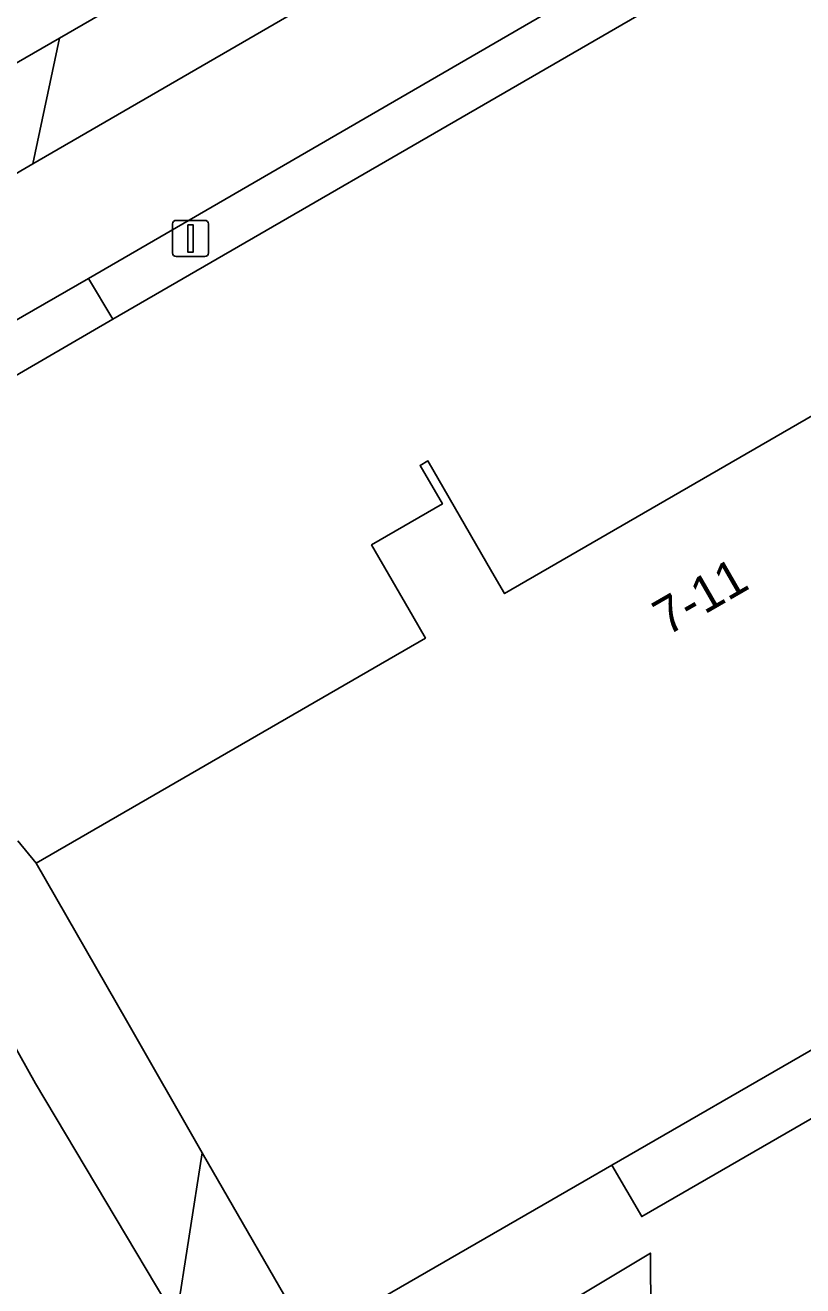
# Model space of a CAD drawing. Extents: x 159039 to 160102, y 381214 to 382524.
# Drawn here: x 159418.38 to 159439.83, y 382290.73 to 382325.49 of the extents above; entities that cross this region are included whole.
import ezdxf

# ---------------------------------------------------------------- set-up
doc = ezdxf.new("R2010")
doc.units = 0
for name, color, linetype in [('IMGEO_Erf', 7, 'Continuous'), ('IMGEO_Fietspad_gesloten', 7, 'Continuous'), ('IMGEO_Groenvoorziening', 7, 'Continuous'), ('IMGEO_Lichtmast', 7, 'Continuous'), ('IMGEO_Oever', 7, 'Continuous'), ('IMGEO_Pand', 7, 'Continuous'), ('IMGEO_Pand_nummerreeks', 7, 'Continuous'), ('IMGEO_Pand_overbouw', 7, 'Continuous'), ('IMGEO_Rijbaan_lokaal_open', 7, 'Continuous'), ('IMGEO_Voetpad_open', 7, 'Continuous'), ('IMGEO_Waterloop', 7, 'Continuous')]:
    doc.layers.add(name, color=color, linetype=linetype)

msp = doc.modelspace()

# ---------------------------------------------------------------- linework, layer by layer
at = {"layer": 'IMGEO_Erf'}
for points in [[(159527.866, 382340.68), (159526.199, 382339.82), (159525.298, 382341.566), (159526.883, 382342.383), (159511.155, 382369.645), (159506.479, 382366.946), (159488.307, 382356.455), (159473.818, 382348.101), (159459.124, 382339.557), (159446.995, 382332.536), (159420.799, 382317.382), (159411.549, 382312.006), (159413.857, 382307.93), (159414.439, 382308.236), (159416.457, 382304.795)], [(159418.176, 382302.999), (159418.681, 382302.378), (159429.419, 382308.586), (159429.069, 382309.192), (159427.933, 382311.156), (159429.888, 382312.286), (159429.272, 382313.35), (159429.488, 382313.474), (159431.254, 382310.419), (159431.604, 382309.813), (159453.659, 382322.565)], [(159445.899, 382300.6), (159434.562, 382294.055), (159433.795, 382293.612), (159426.232, 382289.246), (159427.608, 382286.82), (159435.624, 382291.628), (159435.651, 382286.425), (159464.972, 382286.425)]]:
    msp.add_lwpolyline(points, dxfattribs=at)
at = {"layer": 'IMGEO_Fietspad_gesloten'}
for points in [[(159404.755, 382309.691), (159410.868, 382313.197), (159411.452, 382313.515), (159420.131, 382318.504), (159446.319, 382333.691), (159458.428, 382340.678), (159473.177, 382349.191), (159487.627, 382357.578), (159505.817, 382368.093), (159511.227, 382371.221), (159512.721, 382372.085), (159512.731, 382372.092), (159520.042, 382376.293), (159585.572, 382414.231), (159595.067, 382419.777), (159595.151, 382419.631), (159602.995, 382424.583), (159606.262, 382426.888), (159612.034, 382430.691)], [(159509.216, 382374.079), (159504.855, 382371.559), (159487.352, 382361.444), (159473.454, 382353.412), (159457.885, 382344.421), (159444.93, 382336.916), (159418.59, 382321.667), (159417.165, 382320.842), (159413.503, 382318.73), (159409.064, 382316.173), (159403.629, 382313.01), (159397.349, 382309.85)]]:
    msp.add_lwpolyline(points, dxfattribs=at)
at = {"layer": 'IMGEO_Groenvoorziening'}
msp.add_lwpolyline([(159464.972, 382286.425), (159435.651, 382286.425), (159435.624, 382291.628), (159427.608, 382286.82), (159426.232, 382289.246), (159423.264, 382294.396), (159422.549, 382289.795), (159422.034, 382286.482), (159422.691, 382284.501), (159424.067, 382281.462), (159426.839, 382275.527), (159427.619, 382274.624), (159428.892, 382273.864), (159430.063, 382273.186), (159431.336, 382272.714), (159434.56, 382272.899), (159438.47, 382273.484)], dxfattribs=at)
at = {"layer": 'IMGEO_Lichtmast'}
for p, q in [((159422.547, 382320.107), (159423.337, 382320.107)), ((159423.337, 382320.107), (159422.547, 382320.107)), ((159422.447, 382319.207), (159422.447, 382320.007)), ((159422.447, 382320.007), (159422.447, 382319.207)), ((159423.437, 382320.007), (159423.437, 382319.207)), ((159423.437, 382319.207), (159423.437, 382320.007)), ((159423.337, 382319.107), (159422.547, 382319.107)), ((159422.547, 382319.107), (159423.337, 382319.107))]:
    msp.add_line(p, q, dxfattribs=at)
msp.add_lwpolyline([(159422.867, 382319.982), (159423.017, 382319.982), (159423.017, 382319.232), (159422.867, 382319.232), (159422.867, 382319.982)], dxfattribs=at)
for centre, start, end in [((159422.547, 382320.007), 90, 180), ((159422.547, 382320.007), 90, 180), ((159423.337, 382320.007), 0, 90), ((159423.337, 382320.007), 360, 90), ((159422.547, 382319.207), 180, 270), ((159422.547, 382319.207), 180, 270), ((159423.337, 382319.207), 270, 0), ((159423.337, 382319.207), 270, 0)]:
    msp.add_arc(centre, 0.1, start, end, dxfattribs=at)
at = {"layer": 'IMGEO_Oever'}
msp.add_lwpolyline([(159408.892, 382290.394), (159407.866, 382291.318), (159405.032, 382293.433), (159404.026, 382294.603), (159403.677, 382295.712), (159403.307, 382296.903), (159403.204, 382298.772), (159403.697, 382301.113), (159404.416, 382302.961), (159405.71, 382304.603), (159406.859, 382305.281), (159408.256, 382305.671), (159410.042, 382305.445), (159411.603, 382304.85), (159412.999, 382304.049), (159414.436, 382302.981), (159415.607, 382301.77), (159418.666, 382296.308), (159422.549, 382289.795), (159423.264, 382294.396), (159421.174, 382298.044), (159418.681, 382302.378), (159418.176, 382302.999)], dxfattribs=at)
at = {"layer": 'IMGEO_Pand'}
msp.add_lwpolyline([(159461.238, 382309.456), (159458.659, 382313.917), (159453.659, 382322.565), (159431.604, 382309.813), (159431.254, 382310.419), (159429.488, 382313.474), (159429.272, 382313.35), (159429.888, 382312.286), (159427.933, 382311.156), (159429.069, 382309.192), (159429.419, 382308.586), (159418.681, 382302.378), (159421.174, 382298.044), (159423.264, 382294.396), (159426.232, 382289.246), (159433.795, 382293.612), (159434.562, 382294.055), (159445.899, 382300.6), (159447.396, 382301.464)], close=True, dxfattribs=at)
at = {"layer": 'IMGEO_Pand_overbouw'}
msp.add_lwpolyline([(159448.216, 382300.043), (159447.396, 382301.464), (159445.899, 382300.6), (159434.562, 382294.055), (159435.383, 382292.633)], close=True, dxfattribs=at)
at = {"layer": 'IMGEO_Rijbaan_lokaal_open'}
msp.add_lwpolyline([(159398.953, 382313.388), (159407.722, 382318.487), (159418.136, 382324.44), (159419.325, 382325.127), (159441.348, 382337.849), (159458.829, 382347.907), (159469.957, 382354.345), (159488.174, 382364.914), (159503.559, 382373.803)], dxfattribs=at)
at = {"layer": 'IMGEO_Voetpad_open'}
for points in [[(159444.93, 382336.916), (159441.348, 382337.849), (159419.325, 382325.127), (159418.59, 382321.667)], [(159446.995, 382332.536), (159446.319, 382333.691), (159420.131, 382318.504), (159420.799, 382317.382)], [(159417.165, 382320.842), (159418.59, 382321.667), (159419.325, 382325.127), (159418.136, 382324.44), (159407.722, 382318.487), (159409.064, 382316.173), (159413.503, 382318.73)], [(159420.799, 382317.382), (159420.131, 382318.504), (159411.452, 382313.515), (159410.868, 382313.197), (159411.549, 382312.006)]]:
    msp.add_lwpolyline(points, close=True, dxfattribs=at)
at = {"layer": 'IMGEO_Waterloop'}
msp.add_lwpolyline([(159422.549, 382289.795), (159418.666, 382296.308), (159415.607, 382301.77), (159414.436, 382302.981), (159412.999, 382304.049), (159411.603, 382304.85), (159410.042, 382305.445), (159408.256, 382305.671), (159406.859, 382305.281), (159405.71, 382304.603), (159404.416, 382302.961), (159403.697, 382301.113), (159403.204, 382298.772), (159403.307, 382296.903), (159403.677, 382295.712), (159404.026, 382294.603), (159405.032, 382293.433), (159407.866, 382291.318), (159408.892, 382290.394)], dxfattribs=at)

# ---------------------------------------------------------------- texts
at = {"layer": 'IMGEO_Pand_nummerreeks'}
msp.add_text('7-11', height=1, rotation=29.9886, dxfattribs=at).set_placement((159436.084, 382308.635))

doc.saveas('drawing.dxf')
